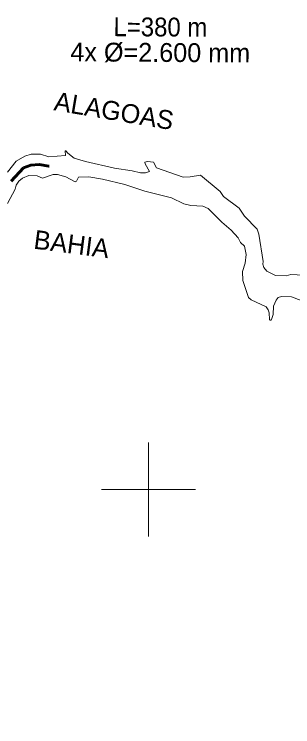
# Model space of a CAD drawing. Extents: x -1643653 to 4543381, y 1624270 to 13878484.
# Drawn here: x 597147 to 603063, y 8944965 to 8960089 of the extents above; entities that cross this region are included whole.
import ezdxf
from ezdxf.enums import TextEntityAlignment as Align

# ---------------------------------------------------------------- set-up
doc = ezdxf.new("R2010")
doc.units = 0
doc.header["$LTSCALE"] = 160
doc.linetypes.add('LONG_DASH_SHORT_DASH', pattern=[9.9, 6, -1.2, 1.5, -1.2])
for name, color, linetype, lineweight in [('2', 7, 'Continuous', 13), ('25', 7, 'Continuous', 13), ('50', 7, 'Continuous', 13), ('60', 7, 'Continuous', 13), ('7', 7, 'LONG_DASH_SHORT_DASH', 60)]:
    doc.layers.add(name, color=color, linetype=linetype, lineweight=lineweight)
doc.layers.add('42', color=7, linetype='Continuous')

msp = doc.modelspace()

# ---------------------------------------------------------------- linework, layer by layer
at = {"layer": '2'}
for p, q in [((600000, 8949000), (600000, 8951000)), ((599000, 8950000), (601000, 8950000))]:
    msp.add_line(p, q, dxfattribs=at)
at = {"layer": '25'}
for points in [[(603434.3, 8954545.5), (603019.3, 8954562.1), (602920.8, 8954535.9), (602695.5, 8954541), (602512.3, 8954636.9), (602447.2, 8954715.8), (602427.7, 8954781.3), (602434.1, 8954838.6), (602343.7, 8955420.5), (602307.6, 8955528.7), (602034.6, 8955801.4), (601924, 8955971.4), (601588.5, 8956218.1), (601523.3, 8956327.4), (601101.6, 8956673.9), (600881.9, 8956635.9), (600732.9, 8956633.6), (600171.5, 8956830.7), (600105.7, 8956947.1), (599975.9, 8956965.8), (599923.2, 8956948.3), (599930.5, 8956912), (600022.6, 8956753.4), (599933.1, 8956722.5), (599825.2, 8956722.6), (599652.7, 8956767.8), (599276.6, 8956821.3), (598658.4, 8956963), (598417.2, 8957037), (598286.2, 8957141.3), (598243.2, 8957190.3), (598226.2, 8957190.3), (598238.1, 8957092.3), (597879.3, 8957064.6), (597707.1, 8957116.2), (597507.8, 8957122.3), (597374.1, 8957077.1), (597186.1, 8956972.4), (597004.9, 8956736.8)], [(597003.9, 8956073.5), (597167.4, 8956377.6), (597189.2, 8956464.2), (597246.3, 8956548.8), (597323.6, 8956610.2), (597458.5, 8956666.4), (597633.6, 8956656.2), (597747.2, 8956610.1), (597972.1, 8956689.8), (598064.1, 8956689.8), (598239.7, 8956635), (598443.1, 8956534.1), (598468, 8956546.2), (598513.2, 8956629.3), (598729.6, 8956640.7), (599018.9, 8956591.1), (599495.2, 8956473.1), (599918.7, 8956332), (600484.8, 8956190.4), (600746.5, 8956064.1), (600895.5, 8956031), (601154.5, 8956013.6), (601268.1, 8955965.7), (601556.7, 8955677.2), (601755.9, 8955508), (601906.3, 8955346.6), (601953.1, 8955243.3), (602040.9, 8955167.5), (602075.2, 8954992.2), (602048.3, 8954806.2), (601997.4, 8954631), (602004.3, 8954436.4), (602125.1, 8954076), (602178.8, 8954026.5), (602495.4, 8953875), (602540.8, 8953812.8), (602559.9, 8953751), (602571, 8953609), (602585, 8953593.4), (602602.1, 8953591.9), (602614.5, 8953612.1), (602644, 8953712.8), (602654.8, 8953889.2), (602707.2, 8954022.7), (602755.2, 8954075.4), (602826.2, 8954100.6), (603037.5, 8954088.3), (603242.6, 8954010)]]:
    msp.add_lwpolyline(points, dxfattribs=at)
at = {"layer": '60', "lineweight": 25}
msp.add_spline([(814781, 9009175.5), (814787.2, 9009173.4), (814796.9, 9009173.4), (814799.4, 9009172.4), (814805.1, 9009174.5), (814805.6, 9009176.5), (814811.7, 9009179.5), (814811.7, 9009179.5), (814801.5, 9009181), (814790.7, 9009181.5), (814784.1, 9009183.1), (814777.4, 9009185.1), (814778.4, 9009175.5)], degree=3, dxfattribs=at)
at = {"layer": '7'}
msp.add_lwpolyline([(597078.6, 8956544), (597342.3, 8956831.6), (597500, 8956885.7), (597673.4, 8956903.1), (597880.7, 8956866.4), (597885, 8956866.3)], dxfattribs=at)
msp.add_spline([(609688.1, 8950131.7), (607584.3, 8948466.4), (606301.7, 8946741.8), (602418.3, 8940294.4)], degree=3, dxfattribs=at)

# ---------------------------------------------------------------- texts
at = {"layer": '42'}
for s, rotation, p in [('ALAGOAS', 350.452, (599232.2, 8957841.5)), ('BAHIA', 352.646, (598339.8, 8955012.7))]:
    msp.add_text(s, height=400, rotation=rotation, dxfattribs=at).set_placement(p, align=Align.CENTER)
at = {"layer": '50', "width": 0.95}
msp.add_text('L=380 m', height=400, rotation=359.655, dxfattribs=at).set_placement((600250.4, 8959618.2), align=Align.CENTER)
at = {"layer": '50'}
msp.add_text('4x Ø=2.600 mm', height=400, rotation=359.655, dxfattribs=at).set_placement((600247.2, 8959078.2), align=Align.CENTER)

doc.saveas('drawing.dxf')
